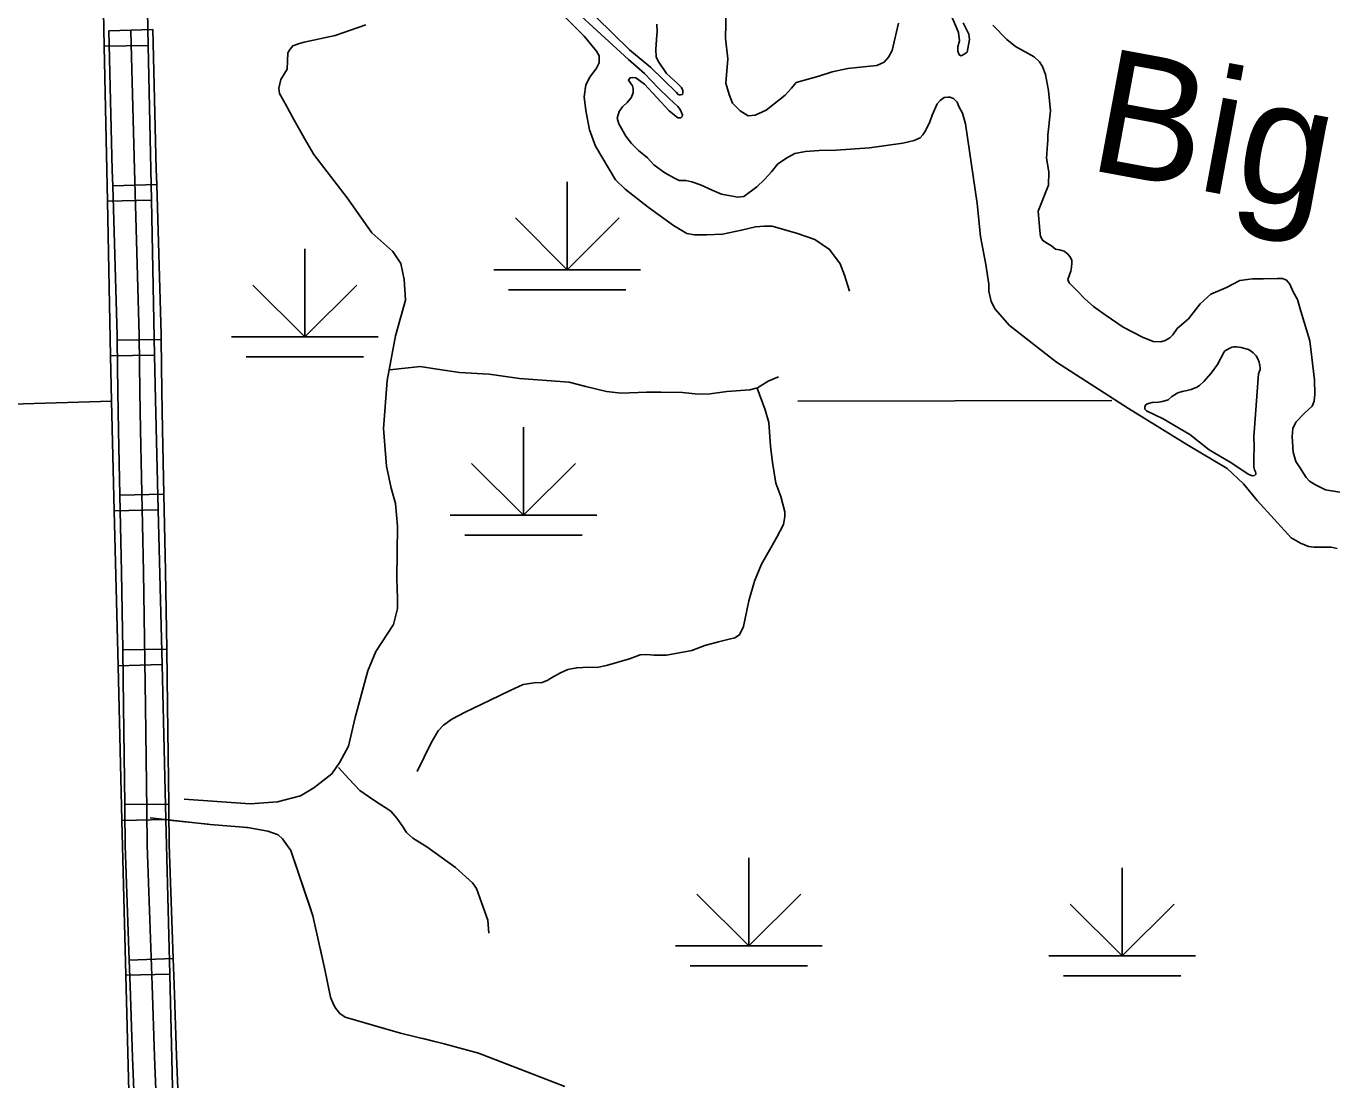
# Model space of a CAD drawing. Extents: x 1084508 to 1142749, y 1057638 to 1093403.
# Drawn here: x 1111412 to 1112809, y 1060030 to 1061158 of the extents above; entities that cross this region are included whole.
import ezdxf

# ---------------------------------------------------------------- set-up
doc = ezdxf.new("R2010")
doc.units = 0
for name, color, linetype in [('Level 32', 7, 'Continuous'), ('Level 35', 7, 'Continuous'), ('Level 43', 7, 'Continuous'), ('Level 44', 7, 'Continuous'), ('Level 5', 7, 'Continuous')]:
    doc.layers.add(name, color=color, linetype=linetype)

msp = doc.modelspace()

# ---------------------------------------------------------------- linework, layer by layer
at = {"layer": 'Level 32'}
for p, q in [((1111500.8, 1061153), (1111547.8, 1061154.3)), ((1111496, 1061136.5), (1111543, 1061137.4)), ((1111505.1, 1060987.3), (1111552.2, 1060988.7)), ((1111499.4, 1060970.8), (1111546.5, 1060971.8)), ((1111509.7, 1060822), (1111556.8, 1060822.7)), ((1111502.8, 1060805.1), (1111549.9, 1060806.1)), ((1111512.6, 1060656.1), (1111559.6, 1060657.1)), ((1111506.7, 1060639.3), (1111553.8, 1060640.5)), ((1111515.7, 1060490.5), (1111562.8, 1060491.3)), ((1111510.8, 1060473.6), (1111557.9, 1060474.8)), ((1111517.9, 1060325), (1111565, 1060325.5)), ((1111514.9, 1060307.9), (1111562, 1060309.1)), ((1111522.8, 1060158.7), (1111569.8, 1060160.4)), ((1111519.1, 1060142.3), (1111566.1, 1060143.4))]:
    msp.add_line(p, q, dxfattribs=at)
for points in [[(1111492.6, 1061302.2), (1111496, 1061136.5)], [(1111539.6, 1061303.1), (1111543, 1061137.4)], [(1111524.3, 1061153.7), (1111524.7, 1061138.7), (1111528.2, 1061004.5), (1111533.2, 1060827.4), (1111534.1, 1060767.1), (1111534.6, 1060725.9), (1111537.8, 1060574.2), (1111540.2, 1060430.4), (1111541.5, 1060318.8), (1111542, 1060281.7), (1111547.3, 1060131.7), (1111549.9, 1060055.3), (1111552.8, 1059975.1)], [(1111547.8, 1061154.3), (1111548.2, 1061139.3), (1111551.7, 1061005.1), (1111552.2, 1060988.7)], [(1111500.8, 1061153), (1111501.2, 1061138.1), (1111504.6, 1061003.8), (1111505.1, 1060987.3)], [(1111496, 1061136.5), (1111499.4, 1060970.8)], [(1111543, 1061137.4), (1111546.5, 1060971.8)], [(1111505.1, 1060987.3), (1111509.7, 1060826.9), (1111509.7, 1060822)], [(1111552.2, 1060988.7), (1111556.8, 1060827.9), (1111556.8, 1060822.7)], [(1111546.5, 1060971.8), (1111549.9, 1060806.1)], [(1111499.4, 1060970.8), (1111502.8, 1060805.1)], [(1111509.7, 1060822), (1111510.5, 1060766.8), (1111511.1, 1060725.5), (1111512.6, 1060656.1)], [(1111556.8, 1060822.7), (1111557.6, 1060767.4), (1111558.2, 1060726.3), (1111559.6, 1060657.1)], [(1111502.8, 1060805.1), (1111503.8, 1060757.1), (1111506.7, 1060639.3)], [(1111549.9, 1060806.1), (1111550.9, 1060758.2), (1111553.8, 1060640.5)], [(1111512.6, 1060656.1), (1111514.3, 1060573.8), (1111515.7, 1060490.5)], [(1111559.6, 1060657.1), (1111561.4, 1060574.7), (1111562.8, 1060491.3)], [(1111506.7, 1060639.3), (1111510.8, 1060473.6)], [(1111553.8, 1060640.5), (1111557.9, 1060474.8)], [(1111515.7, 1060490.5), (1111516.7, 1060430.1), (1111517.9, 1060325)], [(1111562.8, 1060491.3), (1111563.8, 1060430.7), (1111565, 1060325.5)], [(1111510.8, 1060473.6), (1111514.9, 1060307.9)], [(1111557.9, 1060474.8), (1111562, 1060309.1)], [(1111517.9, 1060325), (1111518, 1060318.5), (1111518.4, 1060281.1), (1111522.8, 1060158.7)], [(1111565, 1060325.5), (1111565.1, 1060319.1), (1111565.5, 1060282.2), (1111569.8, 1060160.4)], [(1111514.9, 1060307.9), (1111519.1, 1060142.3)], [(1111562, 1060309.1), (1111566.1, 1060143.4)], [(1111522.8, 1060158.7), (1111523.8, 1060130.9), (1111526.3, 1060054.5), (1111528.6, 1059993.1)], [(1111569.8, 1060160.4), (1111570.8, 1060132.5), (1111573.4, 1060056.1), (1111575.6, 1059994.8)], [(1111519.1, 1060142.3), (1111523.2, 1059976.6)], [(1111566.1, 1060143.4), (1111570.2, 1059977.8)]]:
    msp.add_lwpolyline(points, dxfattribs=at)
at = {"layer": 'Level 35'}
for points in [[(1112105.9, 1060995.4), (1112095.6, 1061001.1), (1112084.1, 1061009.5), (1112077.3, 1061017.1), (1112067.7, 1061025.1), (1112060.1, 1061032.4), (1112054, 1061040.4), (1112046.4, 1061053.4), (1112044.8, 1061059.5), (1112046.7, 1061066.7), (1112050.6, 1061071.7), (1112055.5, 1061076.3), (1112059.7, 1061081.2), (1112062, 1061086.6), (1112062, 1061091.2), (1112061.2, 1061094.2), (1112056.7, 1061100.3), (1112058.6, 1061102.6), (1112061.6, 1061103), (1112064.7, 1061102.6), (1112073.8, 1061096.1), (1112100.5, 1061067.5), (1112109.7, 1061059.9), (1112112.7, 1061059.9), (1112114.3, 1061061.4), (1112114.6, 1061063.3), (1112112, 1061069), (1112109.7, 1061072.1), (1112100.5, 1061080.5), (1112089.1, 1061091.5), (1112073.8, 1061107.2), (1112056.7, 1061122.4), (1111938.4, 1061231.2)], [(1111961.9, 1061195.4), (1112009.5, 1061147.4), (1112022.5, 1061131.3), (1112025.3, 1061126.2), (1112025.3, 1061122.6), (1112025.3, 1061118.7), (1112022.5, 1061113.2), (1112015.4, 1061103.3), (1112011.1, 1061095.1), (1112009.5, 1061082.5), (1112011.1, 1061067.9), (1112015, 1061047.1), (1112021.7, 1061029.7), (1112043, 1060993.5), (1112053.2, 1060983.7), (1112078, 1060964.4), (1112105.1, 1060944.7), (1112119.3, 1060936.1), (1112127.5, 1060934.9), (1112140.5, 1060934.9), (1112157.4, 1060935.3), (1112177.9, 1060939.6), (1112192.8, 1060943.2), (1112201.9, 1060944), (1112210.5, 1060944), (1112237.7, 1060936.1), (1112256.1, 1060929.8), (1112271.9, 1060919.2), (1112283.3, 1060903.8), (1112288, 1060891.6), (1112293.1, 1060874.3)], [(1112022.4, 1061167.7), (1112057.9, 1061132.6), (1112080.7, 1061113.7), (1112108.3, 1061087.2), (1112110.5, 1061084.7), (1112112.3, 1061084.7), (1112114.5, 1061085), (1112114.8, 1061087.2), (1112114.8, 1061089), (1112113.4, 1061092.3), (1112109.4, 1061096.7), (1112097.4, 1061107.5), (1112088.7, 1061120.6), (1112086.5, 1061125.3), (1112086.2, 1061132.9), (1112086.9, 1061143.8), (1112087.6, 1061152.5), (1112087.3, 1061160.1)], [(1112345.7, 1061161.1), (1112338.9, 1061132), (1112335, 1061124.9), (1112330.3, 1061119.5), (1112322.4, 1061115.9), (1112308.4, 1061114.5), (1112291.5, 1061112.7), (1112274.7, 1061109.1), (1112260.3, 1061104.4), (1112236.3, 1061097.6), (1112231.3, 1061091.8), (1112224.4, 1061084.3), (1112204, 1061068.1), (1112192.5, 1061062.8), (1112185, 1061062), (1112176.4, 1061067.4), (1112168.1, 1061075.7), (1112164.5, 1061085), (1112160.9, 1061096.9), (1112163.1, 1061123.1), (1112160.6, 1061145.3), (1112161.3, 1061175.5)], [(1112415, 1061161.5), (1112421.1, 1061149.6), (1112421.8, 1061143.9), (1112419.3, 1061130.2), (1112415, 1061127.4), (1112412.8, 1061126.3), (1112410.7, 1061127.4), (1112409.2, 1061131.3), (1112409.2, 1061136), (1112411, 1061142.5), (1112409.9, 1061151.1), (1112407.1, 1061157.9), (1112401.3, 1061171.2)], [(1111581.4, 1060330.9), (1111652.2, 1060325.9), (1111681.5, 1060328), (1111705.9, 1060334.5), (1111720.2, 1060343.1), (1111739.5, 1060358.1), (1111748.1, 1060370.3), (1111757.4, 1060387.4), (1111764.5, 1060418.2), (1111778.1, 1060468.3), (1111786.7, 1060489), (1111805.3, 1060517.7), (1111809.6, 1060534.8), (1111809.6, 1060545.6), (1111808.9, 1060567.1), (1111809.6, 1060622.9), (1111807.4, 1060647.2), (1111803.1, 1060663.7), (1111798.1, 1060687.3), (1111794.6, 1060727.4), (1111798.8, 1060778.9), (1111807.4, 1060826.8), (1111818.2, 1060864.8), (1111816.7, 1060886.9), (1111813.2, 1060904.1), (1111804.6, 1060917), (1111782.4, 1060937), (1111755.9, 1060974.3), (1111720.2, 1061020.8), (1111710.1, 1061037.9), (1111698.7, 1061058), (1111689.4, 1061075.2), (1111683.6, 1061086), (1111682.7, 1061091.7), (1111684.9, 1061100.9), (1111691.5, 1061111.9), (1111691.9, 1061120.7), (1111692.4, 1061129.5), (1111695, 1061133.4), (1111697.7, 1061137), (1111704.7, 1061139.6), (1111710, 1061140.9), (1111742.9, 1061147.9), (1111775.9, 1061159.4)], [(1112554.2, 1060858.2), (1112545.2, 1060866.1), (1112537, 1060874.7), (1112528.4, 1060883.3), (1112526.9, 1060886.9), (1112530.1, 1060895.8), (1112530.9, 1060900.2), (1112531.2, 1060904.5), (1112531.2, 1060907.7), (1112529.1, 1060911.6), (1112526.6, 1060914.5), (1112523, 1060917.4), (1112517.9, 1060918.5), (1112513.6, 1060919.5), (1112509.3, 1060922.8), (1112505, 1060925.6), (1112500, 1060928.5), (1112497.5, 1060932.8), (1112496.8, 1060939.3), (1112495, 1060960.1), (1112506.1, 1060987.7), (1112506.5, 1061002.1), (1112504, 1061016.8), (1112505, 1061031.9), (1112505.4, 1061036.2), (1112505.4, 1061041.2), (1112508.3, 1061067.4), (1112506.1, 1061089.3), (1112502.9, 1061106.2), (1112499.6, 1061114.8), (1112496.4, 1061119.8), (1112490.7, 1061125.2), (1112470.9, 1061136.4), (1112461.6, 1061143.9), (1112446.5, 1061159)], [(1112765.7, 1060610.4), (1112729.4, 1060650.5), (1112714.9, 1060668.4), (1112697.4, 1060684.8), (1112654.3, 1060710.4), (1112591.8, 1060748.9), (1112514.7, 1060798.5), (1112464.4, 1060837.8), (1112449.1, 1060855), (1112444.9, 1060863.4), (1112442.2, 1060874.4), (1112442.2, 1060882.1), (1112439.2, 1060903.1), (1112433.5, 1060932.8), (1112429.7, 1060968.3), (1112417.5, 1061053.4), (1112414, 1061064.8), (1112410.2, 1061072.1), (1112408.3, 1061076.7), (1112404.5, 1061080.5), (1112400.7, 1061082), (1112398.4, 1061082), (1112394.6, 1061081.6), (1112390.4, 1061078.6), (1112386.9, 1061074.8), (1112381.6, 1061062.9), (1112379.3, 1061055.7), (1112374.7, 1061046.1), (1112371.7, 1061041.6), (1112369, 1061038.5), (1112362.5, 1061035.8), (1112350.3, 1061032.8), (1112314.5, 1061027.8), (1112279, 1061025.5), (1112260.7, 1061024.8), (1112246.2, 1061024), (1112234.8, 1061021.7), (1112226.8, 1061017.5), (1112216.5, 1061010.7), (1112210, 1061002.3), (1112202.4, 1060993.9), (1112194, 1060986.2), (1112180.2, 1060975.9), (1112173.7, 1060975.2), (1112166.1, 1060976.3), (1112156.2, 1060978.2), (1112146.3, 1060982.4), (1112133.7, 1060988.1), (1112124.5, 1060991.6), (1112118.1, 1060992.7), (1112111.2, 1060992.7), (1112105.9, 1060995.4)], [(1112817.9, 1060659.3), (1112802.5, 1060661.8), (1112791.7, 1060667.2), (1112785.3, 1060671.1), (1112782, 1060675.1), (1112774.9, 1060685.9), (1112770.9, 1060692.3), (1112768, 1060702), (1112767, 1060718.9), (1112767.7, 1060727.5), (1112770.6, 1060734.3), (1112779.9, 1060744), (1112788.1, 1060751.2), (1112790.3, 1060756.6), (1112791, 1060764.1), (1112790.6, 1060779.5), (1112785.6, 1060821.2), (1112776.3, 1060853.1), (1112772.7, 1060865.7), (1112768, 1060873.9), (1112764.5, 1060881.8), (1112760.9, 1060886.2), (1112756.6, 1060887.9), (1112750.8, 1060887.9), (1112736.1, 1060887.6), (1112724.3, 1060887.6), (1112711, 1060885.8), (1112696.6, 1060878.3), (1112679.8, 1060871.4), (1112668.3, 1060861), (1112656.1, 1060844.9), (1112643.9, 1060834.5), (1112639.2, 1060827.6), (1112636, 1060824.4), (1112631, 1060821.5), (1112626.3, 1060820.1), (1112618.1, 1060820.5), (1112606.9, 1060825.1), (1112586.1, 1060835.9), (1112566.7, 1060849.2), (1112554.2, 1060858.2)], [(1111801.6, 1060790.3), (1111834.1, 1060793.8), (1111852.1, 1060790.9), (1111875.9, 1060787.4), (1111907.9, 1060785.7), (1111940.4, 1060781), (1111993.2, 1060776.9), (1112011.2, 1060772.3), (1112033.2, 1060767.1), (1112048.9, 1060765.3), (1112076.2, 1060766.5), (1112091.3, 1060766.5), (1112114.5, 1060765.9), (1112131.3, 1060764.2), (1112144.1, 1060764.7), (1112162.1, 1060767.1), (1112186.5, 1060768.8), (1112195, 1060771), (1112206.4, 1060778.3), (1112217.4, 1060782.7)], [(1112194.4, 1060770.7), (1112203.2, 1060747.6), (1112207, 1060734), (1112208.6, 1060708.7), (1112210.8, 1060691), (1112214.3, 1060668.9), (1112219.7, 1060654.7), (1112224.1, 1060638.2), (1112224.1, 1060633.2), (1112222.5, 1060624.7), (1112215.6, 1060611.1), (1112209.2, 1060599.7), (1112199.1, 1060582.3), (1112191.5, 1060564), (1112185.5, 1060543.1), (1112179.9, 1060515.6), (1112175.7, 1060506.5), (1112170.7, 1060503.3), (1112164.7, 1060502), (1112153, 1060499.2), (1112138.5, 1060495.4), (1112124.6, 1060490), (1112097.4, 1060485), (1112084.1, 1060485), (1112076.6, 1060485.6), (1112069.3, 1060485.3), (1112057.9, 1060480.9), (1112033.3, 1060473.9), (1112022.8, 1060471.7), (1112014.3, 1060472), (1112001.4, 1060471.4), (1111991.9, 1060469.5), (1111984, 1060466), (1111973.6, 1060460.3), (1111970.4, 1060458.1), (1111964.4, 1060455.6), (1111955.9, 1060455.3), (1111944.2, 1060453.4), (1111930.3, 1060447), (1111908.8, 1060436.9), (1111882, 1060424), (1111867.7, 1060416.4), (1111858.9, 1060410.1), (1111853.2, 1060404.1), (1111845.9, 1060391.1), (1111830.8, 1060360.5)], [(1112814.9, 1060599), (1112808.4, 1060600.5), (1112801.1, 1060600.5), (1112790.1, 1060600.5), (1112784.4, 1060601.3), (1112775.6, 1060604.7), (1112765.7, 1060610.4)], [(1111746.7, 1060364.6), (1111757.8, 1060352.6), (1111769.5, 1060340.2), (1111784.3, 1060329.8), (1111802.7, 1060317.8), (1111809, 1060310.5), (1111815, 1060302), (1111819.4, 1060295.3), (1111826, 1060289), (1111841.2, 1060279.9), (1111871.8, 1060257.7), (1111889.9, 1060241.3), (1111894.3, 1060235.3), (1111899.6, 1060220.1), (1111906.3, 1060201.2), (1111907.5, 1060187.3)]]:
    msp.add_lwpolyline(points, dxfattribs=at)
msp.add_lwpolyline([(1112730.9, 1060785.9), (1112726.5, 1060728.2), (1112725.7, 1060718.9), (1112726.1, 1060707.7), (1112725.9, 1060695.9), (1112725.9, 1060689.9), (1112725.9, 1060686.6), (1112726.7, 1060683.4), (1112727.8, 1060681.2), (1112728, 1060679.7), (1112728, 1060678.5), (1112726.7, 1060677.2), (1112724.2, 1060677), (1112719.9, 1060678.5), (1112715.3, 1060681.8), (1112700.4, 1060691.5), (1112678.2, 1060704.8), (1112657.5, 1060721.2), (1112628.9, 1060737.8), (1112610.9, 1060746.5), (1112609.4, 1060748.3), (1112609.2, 1060750.2), (1112609.8, 1060752.5), (1112611.7, 1060753.7), (1112616.9, 1060755.2), (1112623.7, 1060755.6), (1112628.3, 1060756.4), (1112634.1, 1060758.3), (1112638, 1060761.6), (1112644.4, 1060765.6), (1112649, 1060767), (1112654.4, 1060768), (1112658.9, 1060769.1), (1112664.7, 1060771.8), (1112667.6, 1060773.6), (1112672.2, 1060777.8), (1112680.3, 1060786.7), (1112686.9, 1060796), (1112693.6, 1060808.9), (1112694.5, 1060810.1), (1112696.2, 1060811.2), (1112700.9, 1060813.7), (1112702.6, 1060814.5), (1112704.3, 1060814.7), (1112707.4, 1060814.7), (1112712.4, 1060814.1), (1112720.1, 1060812), (1112723, 1060810.3), (1112725.1, 1060808.5), (1112726.5, 1060807.1), (1112728.4, 1060805.2), (1112730.4, 1060801.2), (1112731.5, 1060798.5), (1112732.3, 1060794.8), (1112732.7, 1060792.1), (1112732.6, 1060790.5)], close=True, dxfattribs=at)
at = {"layer": 'Level 43'}
for points in [[(1111545.2, 1060310.7), (1111609.2, 1060303.6), (1111649.1, 1060300.6), (1111671, 1060296.6), (1111682, 1060292.7), (1111686.8, 1060288.3), (1111695.5, 1060276), (1111719.2, 1060205.9), (1111731.9, 1060148.4), (1111738.1, 1060119), (1111741.1, 1060111.2), (1111743.7, 1060106.8), (1111748.1, 1060101.5), (1111753.8, 1060097.6), (1111813, 1060080.5), (1111859.5, 1060069.1), (1111896.3, 1060059), (1111988.8, 1060023.5)], [(1111565.2, 1060308.5), (1111607, 1060303.9)], [(1111648.3, 1060300.6), (1111649.1, 1060300.6), (1111671, 1060296.6), (1111682, 1060292.7), (1111686.8, 1060288.3), (1111695.5, 1060276), (1111717.3, 1060211.6)], [(1111726.8, 1060171.3), (1111731.9, 1060148.4), (1111738.1, 1060119), (1111741.1, 1060111.2), (1111743.7, 1060106.8), (1111748.1, 1060101.5), (1111753.8, 1060097.6), (1111795.6, 1060085.5)], [(1111835.6, 1060074.9), (1111859.5, 1060069.1), (1111896.3, 1060059), (1111953.8, 1060036.9)]]:
    msp.add_lwpolyline(points, dxfattribs=at)
at = {"layer": 'Level 44'}
for p, q in [((1111991.3, 1060991.6), (1111991.3, 1060897.4)), ((1111991.3, 1060897.4), (1111935.8, 1060952.9)), ((1111991.3, 1060897.4), (1112046.8, 1060952.9)), ((1111710.6, 1060919.6), (1111710.6, 1060825.4)), ((1111912.8, 1060897.4), (1112069.8, 1060897.4)), ((1111710.6, 1060825.4), (1111655.1, 1060880.9)), ((1111710.6, 1060825.4), (1111766.1, 1060880.9)), ((1111928.5, 1060876), (1112054.1, 1060876)), ((1111632.1, 1060825.4), (1111789.1, 1060825.4)), ((1111647.8, 1060804), (1111773.4, 1060804)), ((1111944.5, 1060728.8), (1111944.5, 1060634.6)), ((1111944.5, 1060634.6), (1111889, 1060690.1)), ((1111944.5, 1060634.6), (1112000, 1060690.1)), ((1111866, 1060634.6), (1112023, 1060634.6)), ((1111881.7, 1060613.2), (1112007.3, 1060613.2)), ((1112185.6, 1060268), (1112185.6, 1060173.8)), ((1112585, 1060257.2), (1112585, 1060163)), ((1112185.6, 1060173.8), (1112130.1, 1060229.3)), ((1112185.6, 1060173.8), (1112241.1, 1060229.3)), ((1112585, 1060163), (1112529.5, 1060218.5)), ((1112585, 1060163), (1112640.5, 1060218.5)), ((1112107.1, 1060173.8), (1112264.1, 1060173.8)), ((1112506.6, 1060163), (1112663.5, 1060163)), ((1112122.8, 1060152.4), (1112248.4, 1060152.4)), ((1112522.3, 1060141.6), (1112647.8, 1060141.6))]:
    msp.add_line(p, q, dxfattribs=at)
at = {"layer": 'Level 5'}
for points in [[(1109862, 1060707.1), (1111503.8, 1060756.9)], [(1112238.1, 1060756.6), (1112573.9, 1060757.5)]]:
    msp.add_lwpolyline(points, dxfattribs=at)

# ---------------------------------------------------------------- texts
at = {"layer": 'Level 35'}
msp.add_text('Big', height=132.58, rotation=349.5072, dxfattribs=at).set_placement((1112546.3, 1061005))

doc.saveas('drawing.dxf')
